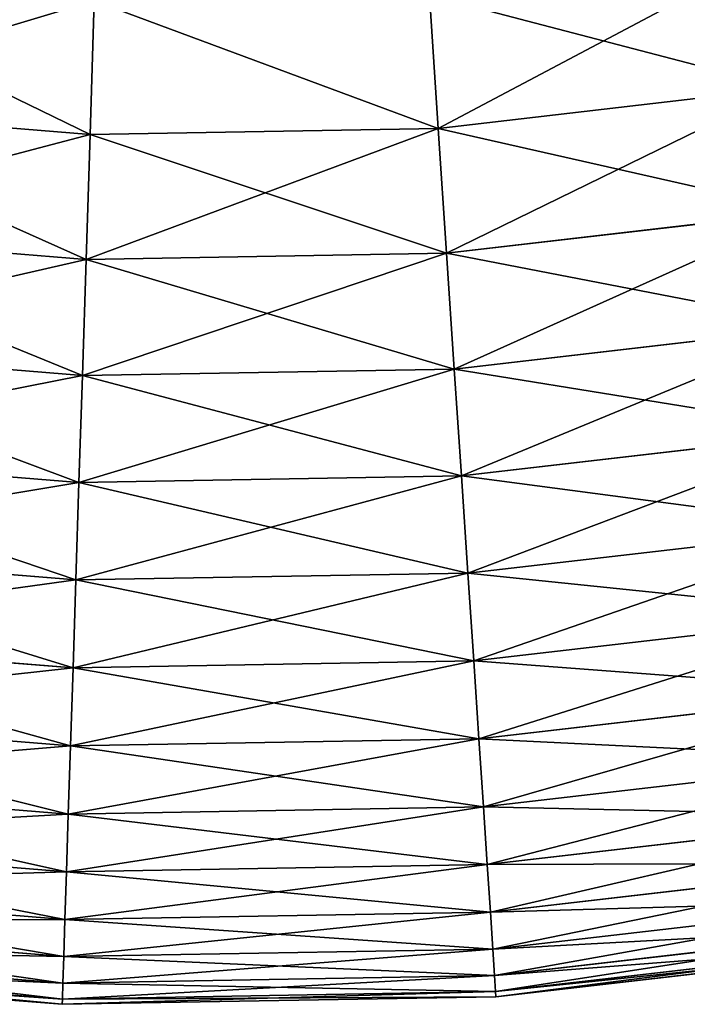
# Model space of a CAD drawing. Extents: x 5 to 965, y 4 to 104.
# Tile 282 of 656: x 483 to 491, y 4 to 15. Entities that reach past the tile are written whole.
import ezdxf

# ---------------------------------------------------------------- set-up
doc = ezdxf.new("R2010")
doc.units = 0
doc.layers.get('0').update_dxf_attribs({"color": 13, "linetype": 'CONTINUOUS'})

# ---------------------------------------------------------------- blocks, each defined once
blk = doc.blocks.new('COMPONENT_4')
for p, q in [((52.533, 11.423, 18.22), (52.633, 9.914, 20.155)), ((52.533, 11.423, 81.659), (52.633, 9.914, 79.725)), ((48.742, 11.357, 18.22), (48.694, 9.846, 20.155)), ((48.694, 9.846, 79.725), (48.742, 11.357, 81.659)), ((52.633, 9.914, 20.155), (56.547, 10.368, 20.155)), ((52.633, 9.914, 79.725), (56.547, 10.368, 79.725)), ((44.767, 10.165, 20.155), (48.694, 9.846, 20.155)), ((44.767, 10.165, 79.725), (48.694, 9.846, 79.725)), ((48.694, 9.846, 20.155), (48.648, 8.432, 22.161)), ((48.648, 8.432, 77.718), (48.694, 9.846, 79.725)), ((48.694, 9.846, 20.155), (52.633, 9.914, 20.155)), ((48.694, 9.846, 79.725), (52.633, 9.914, 79.725)), ((52.633, 9.914, 20.155), (52.727, 8.502, 22.161)), ((52.633, 9.914, 79.725), (52.727, 8.502, 77.718)), ((52.727, 8.502, 22.161), (56.778, 8.972, 22.161)), ((52.727, 8.502, 77.718), (56.778, 8.972, 77.718)), ((44.583, 8.762, 22.161), (48.648, 8.432, 22.161)), ((44.583, 8.762, 77.718), (48.648, 8.432, 77.718)), ((48.648, 8.432, 22.161), (52.727, 8.502, 22.161)), ((48.648, 8.432, 77.718), (52.727, 8.502, 77.718)), ((52.727, 8.502, 22.161), (52.814, 7.191, 24.235)), ((52.727, 8.502, 77.718), (52.814, 7.191, 75.645)), ((48.648, 8.432, 22.161), (48.607, 7.119, 24.235)), ((48.607, 7.119, 75.645), (48.648, 8.432, 77.718)), ((52.814, 7.191, 24.235), (56.994, 7.675, 24.235)), ((52.814, 7.191, 75.645), (56.994, 7.675, 75.645)), ((44.413, 7.459, 24.235), (48.607, 7.119, 24.235)), ((44.413, 7.459, 75.645), (48.607, 7.119, 75.645)), ((48.607, 7.119, 24.235), (52.814, 7.191, 24.235)), ((48.607, 7.119, 75.645), (52.814, 7.191, 75.645)), ((52.814, 7.191, 24.235), (52.894, 5.982, 26.37)), ((52.814, 7.191, 75.645), (52.894, 5.982, 73.51)), ((48.607, 7.119, 24.235), (48.568, 5.908, 26.37)), ((48.568, 5.908, 73.51), (48.607, 7.119, 75.645)), ((52.894, 5.982, 26.37), (57.192, 6.48, 26.37)), ((52.894, 5.982, 73.51), (57.192, 6.48, 73.51)), ((44.255, 6.258, 26.37), (48.568, 5.908, 26.37)), ((44.255, 6.258, 73.51), (48.568, 5.908, 73.51)), ((48.568, 5.908, 26.37), (48.533, 4.804, 28.562)), ((48.533, 4.804, 71.318), (48.568, 5.908, 73.51)), ((48.568, 5.908, 26.37), (52.894, 5.982, 26.37)), ((48.568, 5.908, 73.51), (52.894, 5.982, 73.51)), ((52.894, 5.982, 26.37), (52.967, 4.88, 28.562)), ((52.894, 5.982, 73.51), (52.967, 4.88, 71.318)), ((52.967, 4.88, 28.562), (57.373, 5.391, 28.562)), ((52.967, 4.88, 71.318), (57.373, 5.391, 71.318)), ((44.112, 5.163, 28.562), (48.533, 4.804, 28.562)), ((44.112, 5.163, 71.318), (48.533, 4.804, 71.318)), ((48.533, 4.804, 28.562), (48.501, 3.809, 30.806)), ((48.501, 3.809, 69.074), (48.533, 4.804, 71.318)), ((48.533, 4.804, 28.562), (52.967, 4.88, 28.562)), ((48.533, 4.804, 71.318), (52.967, 4.88, 71.318)), ((52.967, 4.88, 28.562), (53.033, 3.887, 30.806)), ((52.967, 4.88, 71.318), (53.033, 3.887, 69.074)), ((53.033, 3.887, 30.806), (57.536, 4.408, 30.806)), ((53.033, 3.887, 69.074), (57.536, 4.408, 69.074)), ((43.983, 4.175, 30.806), (48.501, 3.809, 30.806)), ((43.983, 4.175, 69.074), (48.501, 3.809, 69.074)), ((48.501, 3.809, 30.806), (48.473, 2.925, 33.095)), ((48.473, 2.925, 66.784), (48.501, 3.809, 69.074)), ((48.501, 3.809, 30.806), (53.033, 3.887, 30.806)), ((48.501, 3.809, 69.074), (53.033, 3.887, 69.074)), ((53.033, 3.887, 30.806), (53.092, 3.004, 33.095)), ((53.033, 3.887, 69.074), (53.092, 3.004, 66.784)), ((53.092, 3.004, 33.095), (57.68, 3.536, 33.095)), ((53.092, 3.004, 66.784), (57.68, 3.536, 66.784)), ((43.868, 3.299, 33.095), (48.473, 2.925, 33.095)), ((43.868, 3.299, 66.784), (48.473, 2.925, 66.784)), ((48.473, 2.925, 33.095), (48.448, 2.154, 35.426)), ((48.448, 2.154, 64.454), (48.473, 2.925, 66.784)), ((48.473, 2.925, 33.095), (53.092, 3.004, 33.095)), ((48.473, 2.925, 66.784), (53.092, 3.004, 66.784)), ((53.092, 3.004, 33.095), (53.143, 2.235, 35.426)), ((53.092, 3.004, 66.784), (53.143, 2.235, 64.454)), ((53.143, 2.235, 35.426), (57.807, 2.776, 35.426)), ((53.143, 2.235, 64.454), (57.807, 2.776, 64.454)), ((43.768, 2.534, 35.426), (48.448, 2.154, 35.426)), ((43.768, 2.534, 64.454), (48.448, 2.154, 64.454)), ((48.448, 2.154, 35.426), (53.143, 2.235, 35.426)), ((48.448, 2.154, 64.454), (53.143, 2.235, 64.454)), ((53.143, 2.235, 35.426), (53.186, 1.581, 37.791)), ((53.143, 2.235, 64.454), (53.186, 1.581, 62.089)), ((48.448, 2.154, 35.426), (48.427, 1.499, 37.791)), ((48.427, 1.499, 62.089), (48.448, 2.154, 64.454)), ((53.186, 1.581, 37.791), (57.914, 2.129, 37.791)), ((53.186, 1.581, 62.089), (57.914, 2.129, 62.089)), ((43.683, 1.885, 37.791), (48.427, 1.499, 37.791)), ((43.683, 1.885, 62.089), (48.427, 1.499, 62.089)), ((48.427, 1.499, 37.791), (53.186, 1.581, 37.791)), ((48.427, 1.499, 62.089), (53.186, 1.581, 62.089)), ((53.186, 1.581, 37.791), (53.222, 1.044, 40.185)), ((53.186, 1.581, 62.089), (53.222, 1.044, 59.694)), ((53.222, 1.044, 40.185), (58.002, 1.598, 40.185)), ((53.222, 1.044, 59.694), (58.002, 1.598, 59.694)), ((48.427, 1.499, 37.791), (48.41, 0.961, 40.185)), ((48.41, 0.961, 59.694), (48.427, 1.499, 62.089)), ((43.613, 1.351, 40.185), (48.41, 0.961, 40.185)), ((43.613, 1.351, 59.694), (48.41, 0.961, 59.694)), ((53.249, 0.625, 42.603), (58.071, 1.184, 42.603)), ((53.249, 0.625, 57.276), (58.071, 1.184, 57.276)), ((48.41, 0.961, 40.185), (53.222, 1.044, 40.185)), ((48.41, 0.961, 59.694), (53.222, 1.044, 59.694)), ((53.222, 1.044, 40.185), (53.249, 0.625, 42.603)), ((53.222, 1.044, 59.694), (53.249, 0.625, 57.276)), ((43.559, 0.934, 42.603), (48.397, 0.542, 42.603)), ((43.559, 0.934, 57.276), (48.397, 0.542, 57.276)), ((48.41, 0.961, 40.185), (48.397, 0.542, 42.603)), ((48.397, 0.542, 57.276), (48.41, 0.961, 59.694)), ((53.269, 0.325, 45.039), (58.12, 0.887, 45.039)), ((53.269, 0.325, 54.841), (58.12, 0.887, 54.841)), ((53.281, 0.144, 47.486), (58.15, 0.709, 47.486)), ((53.281, 0.144, 52.393), (58.15, 0.709, 52.393)), ((43.52, 0.636, 45.039), (48.387, 0.241, 45.039)), ((43.52, 0.636, 54.841), (48.387, 0.241, 54.841)), ((48.397, 0.542, 42.603), (53.249, 0.625, 42.603)), ((48.397, 0.542, 57.276), (53.249, 0.625, 57.276)), ((53.249, 0.625, 42.603), (53.269, 0.325, 45.039)), ((53.249, 0.625, 57.276), (53.269, 0.325, 54.841)), ((53.285, 0.084, 49.94), (58.16, 0.649, 49.94)), ((43.496, 0.457, 47.486), (48.381, 0.06, 47.486)), ((43.496, 0.457, 52.393), (48.381, 0.06, 52.393)), ((48.397, 0.542, 42.603), (48.387, 0.241, 45.039)), ((48.387, 0.241, 54.841), (48.397, 0.542, 57.276)), ((43.489, 0.397, 49.94), (48.379, 0, 49.94)), ((48.387, 0.241, 45.039), (48.381, 0.06, 47.486)), ((48.381, 0.06, 52.393), (48.387, 0.241, 54.841)), ((48.387, 0.241, 45.039), (53.269, 0.325, 45.039)), ((48.387, 0.241, 54.841), (53.269, 0.325, 54.841)), ((53.269, 0.325, 45.039), (53.281, 0.144, 47.486)), ((53.269, 0.325, 54.841), (53.281, 0.144, 52.393)), ((48.381, 0.06, 47.486), (53.281, 0.144, 47.486)), ((48.381, 0.06, 52.393), (53.281, 0.144, 52.393)), ((53.281, 0.144, 47.486), (53.285, 0.084, 49.94)), ((53.281, 0.144, 52.393), (53.285, 0.084, 49.94)), ((48.379, 0, 49.94), (53.285, 0.084, 49.94)), ((48.381, 0.06, 47.486), (48.379, 0, 49.94)), ((48.379, 0, 49.94), (48.381, 0.06, 52.393))]:
    blk.add_line(p, q)
mesh = blk.add_polyface()
corners = [(56.547, 10.368, 20.155), (52.533, 11.423, 18.22), (56.299, 11.859, 18.22), (52.633, 9.914, 20.155)]
mesh.append_faces([[corners[k] for k in face] for face in [(0, 1, 2), (1, 0, 3)]], dxfattribs={"vtx0": -1})
mesh = blk.add_polyface()
corners = [(56.299, 11.859, 81.659), (52.633, 9.914, 79.725), (56.547, 10.368, 79.725), (52.533, 11.423, 81.659)]
mesh.append_faces([[corners[k] for k in face] for face in [(0, 1, 2), (1, 0, 3)]], dxfattribs={"vtx0": -1})
mesh = blk.add_polyface()
corners = [(48.694, 9.846, 20.155), (44.963, 11.664, 18.22), (48.742, 11.357, 18.22), (44.767, 10.165, 20.155)]
mesh.append_faces([[corners[k] for k in face] for face in [(0, 1, 2), (1, 0, 3)]], dxfattribs={"vtx0": -1})
mesh = blk.add_polyface()
corners = [(48.742, 11.357, 81.659), (44.767, 10.165, 79.725), (48.694, 9.846, 79.725), (44.963, 11.664, 81.659)]
mesh.append_faces([[corners[k] for k in face] for face in [(0, 1, 2), (1, 0, 3)]], dxfattribs={"vtx0": -1})
mesh = blk.add_polyface()
corners = [(52.633, 9.914, 20.155), (48.742, 11.357, 18.22), (52.533, 11.423, 18.22), (48.694, 9.846, 20.155)]
mesh.append_faces([[corners[k] for k in face] for face in [(0, 1, 2), (1, 0, 3)]], dxfattribs={"vtx0": -1})
mesh = blk.add_polyface()
corners = [(52.633, 9.914, 79.725), (48.742, 11.357, 81.659), (48.694, 9.846, 79.725), (52.533, 11.423, 81.659)]
mesh.append_faces([[corners[k] for k in face] for face in [(0, 1, 2), (1, 0, 3)]], dxfattribs={"vtx0": -1})
mesh = blk.add_polyface()
corners = [(56.778, 8.972, 22.161), (52.633, 9.914, 20.155), (56.547, 10.368, 20.155), (52.727, 8.502, 22.161)]
mesh.append_faces([[corners[k] for k in face] for face in [(0, 1, 2), (1, 0, 3)]], dxfattribs={"vtx0": -1})
mesh = blk.add_polyface()
corners = [(56.547, 10.368, 79.725), (52.727, 8.502, 77.718), (56.778, 8.972, 77.718), (52.633, 9.914, 79.725)]
mesh.append_faces([[corners[k] for k in face] for face in [(0, 1, 2), (1, 0, 3)]], dxfattribs={"vtx0": -1})
mesh = blk.add_polyface()
corners = [(48.648, 8.432, 22.161), (44.767, 10.165, 20.155), (48.694, 9.846, 20.155), (44.583, 8.762, 22.161)]
mesh.append_faces([[corners[k] for k in face] for face in [(0, 1, 2), (1, 0, 3)]], dxfattribs={"vtx0": -1})
mesh = blk.add_polyface()
corners = [(48.694, 9.846, 79.725), (44.583, 8.762, 77.718), (48.648, 8.432, 77.718), (44.767, 10.165, 79.725)]
mesh.append_faces([[corners[k] for k in face] for face in [(0, 1, 2), (1, 0, 3)]], dxfattribs={"vtx0": -1})
mesh = blk.add_polyface()
corners = [(52.727, 8.502, 22.161), (48.694, 9.846, 20.155), (52.633, 9.914, 20.155), (48.648, 8.432, 22.161)]
mesh.append_faces([[corners[k] for k in face] for face in [(0, 1, 2), (1, 0, 3)]], dxfattribs={"vtx0": -1})
mesh = blk.add_polyface()
corners = [(52.633, 9.914, 79.725), (48.648, 8.432, 77.718), (52.727, 8.502, 77.718), (48.694, 9.846, 79.725)]
mesh.append_faces([[corners[k] for k in face] for face in [(0, 1, 2), (1, 0, 3)]], dxfattribs={"vtx0": -1})
mesh = blk.add_polyface()
corners = [(56.994, 7.675, 24.235), (52.727, 8.502, 22.161), (56.778, 8.972, 22.161), (52.814, 7.191, 24.235)]
mesh.append_faces([[corners[k] for k in face] for face in [(0, 1, 2), (1, 0, 3)]], dxfattribs={"vtx0": -1})
mesh = blk.add_polyface()
corners = [(56.778, 8.972, 77.718), (52.814, 7.191, 75.645), (56.994, 7.675, 75.645), (52.727, 8.502, 77.718)]
mesh.append_faces([[corners[k] for k in face] for face in [(0, 1, 2), (1, 0, 3)]], dxfattribs={"vtx0": -1})
mesh = blk.add_polyface()
corners = [(48.607, 7.119, 24.235), (44.583, 8.762, 22.161), (48.648, 8.432, 22.161), (44.413, 7.459, 24.235)]
mesh.append_faces([[corners[k] for k in face] for face in [(0, 1, 2), (1, 0, 3)]], dxfattribs={"vtx0": -1})
mesh = blk.add_polyface()
corners = [(48.648, 8.432, 77.718), (44.413, 7.459, 75.645), (48.607, 7.119, 75.645), (44.583, 8.762, 77.718)]
mesh.append_faces([[corners[k] for k in face] for face in [(0, 1, 2), (1, 0, 3)]], dxfattribs={"vtx0": -1})
mesh = blk.add_polyface()
corners = [(52.814, 7.191, 24.235), (48.648, 8.432, 22.161), (52.727, 8.502, 22.161), (48.607, 7.119, 24.235)]
mesh.append_faces([[corners[k] for k in face] for face in [(0, 1, 2), (1, 0, 3)]], dxfattribs={"vtx0": -1})
mesh = blk.add_polyface()
corners = [(52.727, 8.502, 77.718), (48.607, 7.119, 75.645), (52.814, 7.191, 75.645), (48.648, 8.432, 77.718)]
mesh.append_faces([[corners[k] for k in face] for face in [(0, 1, 2), (1, 0, 3)]], dxfattribs={"vtx0": -1})
mesh = blk.add_polyface()
corners = [(57.192, 6.48, 26.37), (52.814, 7.191, 24.235), (56.994, 7.675, 24.235), (52.894, 5.982, 26.37)]
mesh.append_faces([[corners[k] for k in face] for face in [(0, 1, 2), (1, 0, 3)]], dxfattribs={"vtx0": -1})
mesh = blk.add_polyface()
corners = [(56.994, 7.675, 75.645), (52.894, 5.982, 73.51), (57.192, 6.48, 73.51), (52.814, 7.191, 75.645)]
mesh.append_faces([[corners[k] for k in face] for face in [(0, 1, 2), (1, 0, 3)]], dxfattribs={"vtx0": -1})
mesh = blk.add_polyface()
corners = [(48.568, 5.908, 26.37), (44.413, 7.459, 24.235), (48.607, 7.119, 24.235), (44.255, 6.258, 26.37)]
mesh.append_faces([[corners[k] for k in face] for face in [(0, 1, 2), (1, 0, 3)]], dxfattribs={"vtx0": -1})
mesh = blk.add_polyface()
corners = [(48.607, 7.119, 75.645), (44.255, 6.258, 73.51), (48.568, 5.908, 73.51), (44.413, 7.459, 75.645)]
mesh.append_faces([[corners[k] for k in face] for face in [(0, 1, 2), (1, 0, 3)]], dxfattribs={"vtx0": -1})
mesh = blk.add_polyface()
corners = [(52.894, 5.982, 26.37), (48.607, 7.119, 24.235), (52.814, 7.191, 24.235), (48.568, 5.908, 26.37)]
mesh.append_faces([[corners[k] for k in face] for face in [(0, 1, 2), (1, 0, 3)]], dxfattribs={"vtx0": -1})
mesh = blk.add_polyface()
corners = [(52.814, 7.191, 75.645), (48.568, 5.908, 73.51), (52.894, 5.982, 73.51), (48.607, 7.119, 75.645)]
mesh.append_faces([[corners[k] for k in face] for face in [(0, 1, 2), (1, 0, 3)]], dxfattribs={"vtx0": -1})
mesh = blk.add_polyface()
corners = [(57.373, 5.391, 28.562), (52.894, 5.982, 26.37), (57.192, 6.48, 26.37), (52.967, 4.88, 28.562)]
mesh.append_faces([[corners[k] for k in face] for face in [(0, 1, 2), (1, 0, 3)]], dxfattribs={"vtx0": -1})
mesh = blk.add_polyface()
corners = [(57.192, 6.48, 73.51), (52.967, 4.88, 71.318), (57.373, 5.391, 71.318), (52.894, 5.982, 73.51)]
mesh.append_faces([[corners[k] for k in face] for face in [(0, 1, 2), (1, 0, 3)]], dxfattribs={"vtx0": -1})
mesh = blk.add_polyface()
corners = [(48.533, 4.804, 28.562), (44.255, 6.258, 26.37), (48.568, 5.908, 26.37), (44.112, 5.163, 28.562)]
mesh.append_faces([[corners[k] for k in face] for face in [(0, 1, 2), (1, 0, 3)]], dxfattribs={"vtx0": -1})
mesh = blk.add_polyface()
corners = [(48.568, 5.908, 73.51), (44.112, 5.163, 71.318), (48.533, 4.804, 71.318), (44.255, 6.258, 73.51)]
mesh.append_faces([[corners[k] for k in face] for face in [(0, 1, 2), (1, 0, 3)]], dxfattribs={"vtx0": -1})
mesh = blk.add_polyface()
corners = [(52.967, 4.88, 28.562), (48.568, 5.908, 26.37), (52.894, 5.982, 26.37), (48.533, 4.804, 28.562)]
mesh.append_faces([[corners[k] for k in face] for face in [(0, 1, 2), (1, 0, 3)]], dxfattribs={"vtx0": -1})
mesh = blk.add_polyface()
corners = [(52.894, 5.982, 73.51), (48.533, 4.804, 71.318), (52.967, 4.88, 71.318), (48.568, 5.908, 73.51)]
mesh.append_faces([[corners[k] for k in face] for face in [(0, 1, 2), (1, 0, 3)]], dxfattribs={"vtx0": -1})
mesh = blk.add_polyface()
corners = [(57.536, 4.408, 30.806), (52.967, 4.88, 28.562), (57.373, 5.391, 28.562), (53.033, 3.887, 30.806)]
mesh.append_faces([[corners[k] for k in face] for face in [(0, 1, 2), (1, 0, 3)]], dxfattribs={"vtx0": -1})
mesh = blk.add_polyface()
corners = [(57.373, 5.391, 71.318), (53.033, 3.887, 69.074), (57.536, 4.408, 69.074), (52.967, 4.88, 71.318)]
mesh.append_faces([[corners[k] for k in face] for face in [(0, 1, 2), (1, 0, 3)]], dxfattribs={"vtx0": -1})
mesh = blk.add_polyface()
corners = [(48.501, 3.809, 30.806), (44.112, 5.163, 28.562), (48.533, 4.804, 28.562), (43.983, 4.175, 30.806)]
mesh.append_faces([[corners[k] for k in face] for face in [(0, 1, 2), (1, 0, 3)]], dxfattribs={"vtx0": -1})
mesh = blk.add_polyface()
corners = [(48.533, 4.804, 71.318), (43.983, 4.175, 69.074), (48.501, 3.809, 69.074), (44.112, 5.163, 71.318)]
mesh.append_faces([[corners[k] for k in face] for face in [(0, 1, 2), (1, 0, 3)]], dxfattribs={"vtx0": -1})
mesh = blk.add_polyface()
corners = [(53.033, 3.887, 30.806), (48.533, 4.804, 28.562), (52.967, 4.88, 28.562), (48.501, 3.809, 30.806)]
mesh.append_faces([[corners[k] for k in face] for face in [(0, 1, 2), (1, 0, 3)]], dxfattribs={"vtx0": -1})
mesh = blk.add_polyface()
corners = [(52.967, 4.88, 71.318), (48.501, 3.809, 69.074), (53.033, 3.887, 69.074), (48.533, 4.804, 71.318)]
mesh.append_faces([[corners[k] for k in face] for face in [(0, 1, 2), (1, 0, 3)]], dxfattribs={"vtx0": -1})
mesh = blk.add_polyface()
corners = [(57.68, 3.536, 33.095), (53.033, 3.887, 30.806), (57.536, 4.408, 30.806), (53.092, 3.004, 33.095)]
mesh.append_faces([[corners[k] for k in face] for face in [(0, 1, 2), (1, 0, 3)]], dxfattribs={"vtx0": -1})
mesh = blk.add_polyface()
corners = [(57.536, 4.408, 69.074), (53.092, 3.004, 66.784), (57.68, 3.536, 66.784), (53.033, 3.887, 69.074)]
mesh.append_faces([[corners[k] for k in face] for face in [(0, 1, 2), (1, 0, 3)]], dxfattribs={"vtx0": -1})
mesh = blk.add_polyface()
corners = [(48.473, 2.925, 33.095), (43.983, 4.175, 30.806), (48.501, 3.809, 30.806), (43.868, 3.299, 33.095)]
mesh.append_faces([[corners[k] for k in face] for face in [(0, 1, 2), (1, 0, 3)]], dxfattribs={"vtx0": -1})
mesh = blk.add_polyface()
corners = [(48.501, 3.809, 69.074), (43.868, 3.299, 66.784), (48.473, 2.925, 66.784), (43.983, 4.175, 69.074)]
mesh.append_faces([[corners[k] for k in face] for face in [(0, 1, 2), (1, 0, 3)]], dxfattribs={"vtx0": -1})
mesh = blk.add_polyface()
corners = [(53.092, 3.004, 33.095), (48.501, 3.809, 30.806), (53.033, 3.887, 30.806), (48.473, 2.925, 33.095)]
mesh.append_faces([[corners[k] for k in face] for face in [(0, 1, 2), (1, 0, 3)]], dxfattribs={"vtx0": -1})
mesh = blk.add_polyface()
corners = [(53.033, 3.887, 69.074), (48.473, 2.925, 66.784), (53.092, 3.004, 66.784), (48.501, 3.809, 69.074)]
mesh.append_faces([[corners[k] for k in face] for face in [(0, 1, 2), (1, 0, 3)]], dxfattribs={"vtx0": -1})
mesh = blk.add_polyface()
corners = [(57.807, 2.776, 35.426), (53.092, 3.004, 33.095), (57.68, 3.536, 33.095), (53.143, 2.235, 35.426)]
mesh.append_faces([[corners[k] for k in face] for face in [(0, 1, 2), (1, 0, 3)]], dxfattribs={"vtx0": -1})
mesh = blk.add_polyface()
corners = [(57.68, 3.536, 66.784), (53.143, 2.235, 64.454), (57.807, 2.776, 64.454), (53.092, 3.004, 66.784)]
mesh.append_faces([[corners[k] for k in face] for face in [(0, 1, 2), (1, 0, 3)]], dxfattribs={"vtx0": -1})
mesh = blk.add_polyface()
corners = [(48.448, 2.154, 35.426), (43.868, 3.299, 33.095), (48.473, 2.925, 33.095), (43.768, 2.534, 35.426)]
mesh.append_faces([[corners[k] for k in face] for face in [(0, 1, 2), (1, 0, 3)]], dxfattribs={"vtx0": -1})
mesh = blk.add_polyface()
corners = [(48.473, 2.925, 66.784), (43.768, 2.534, 64.454), (48.448, 2.154, 64.454), (43.868, 3.299, 66.784)]
mesh.append_faces([[corners[k] for k in face] for face in [(0, 1, 2), (1, 0, 3)]], dxfattribs={"vtx0": -1})
mesh = blk.add_polyface()
corners = [(53.143, 2.235, 35.426), (48.473, 2.925, 33.095), (53.092, 3.004, 33.095), (48.448, 2.154, 35.426)]
mesh.append_faces([[corners[k] for k in face] for face in [(0, 1, 2), (1, 0, 3)]], dxfattribs={"vtx0": -1})
mesh = blk.add_polyface()
corners = [(53.092, 3.004, 66.784), (48.448, 2.154, 64.454), (53.143, 2.235, 64.454), (48.473, 2.925, 66.784)]
mesh.append_faces([[corners[k] for k in face] for face in [(0, 1, 2), (1, 0, 3)]], dxfattribs={"vtx0": -1})
mesh = blk.add_polyface()
corners = [(57.914, 2.129, 37.791), (53.143, 2.235, 35.426), (57.807, 2.776, 35.426), (53.186, 1.581, 37.791)]
mesh.append_faces([[corners[k] for k in face] for face in [(0, 1, 2), (1, 0, 3)]], dxfattribs={"vtx0": -1})
mesh = blk.add_polyface()
corners = [(57.807, 2.776, 64.454), (53.186, 1.581, 62.089), (57.914, 2.129, 62.089), (53.143, 2.235, 64.454)]
mesh.append_faces([[corners[k] for k in face] for face in [(0, 1, 2), (1, 0, 3)]], dxfattribs={"vtx0": -1})
mesh = blk.add_polyface()
corners = [(48.427, 1.499, 37.791), (43.768, 2.534, 35.426), (48.448, 2.154, 35.426), (43.683, 1.885, 37.791)]
mesh.append_faces([[corners[k] for k in face] for face in [(0, 1, 2), (1, 0, 3)]], dxfattribs={"vtx0": -1})
mesh = blk.add_polyface()
corners = [(48.448, 2.154, 64.454), (43.683, 1.885, 62.089), (48.427, 1.499, 62.089), (43.768, 2.534, 64.454)]
mesh.append_faces([[corners[k] for k in face] for face in [(0, 1, 2), (1, 0, 3)]], dxfattribs={"vtx0": -1})
mesh = blk.add_polyface()
corners = [(53.186, 1.581, 37.791), (48.448, 2.154, 35.426), (53.143, 2.235, 35.426), (48.427, 1.499, 37.791)]
mesh.append_faces([[corners[k] for k in face] for face in [(0, 1, 2), (1, 0, 3)]], dxfattribs={"vtx0": -1})
mesh = blk.add_polyface()
corners = [(53.143, 2.235, 64.454), (48.427, 1.499, 62.089), (53.186, 1.581, 62.089), (48.448, 2.154, 64.454)]
mesh.append_faces([[corners[k] for k in face] for face in [(0, 1, 2), (1, 0, 3)]], dxfattribs={"vtx0": -1})
mesh = blk.add_polyface()
corners = [(58.002, 1.598, 40.185), (53.186, 1.581, 37.791), (57.914, 2.129, 37.791), (53.222, 1.044, 40.185)]
mesh.append_faces([[corners[k] for k in face] for face in [(0, 1, 2), (1, 0, 3)]], dxfattribs={"vtx0": -1})
mesh = blk.add_polyface()
corners = [(57.914, 2.129, 62.089), (53.222, 1.044, 59.694), (58.002, 1.598, 59.694), (53.186, 1.581, 62.089)]
mesh.append_faces([[corners[k] for k in face] for face in [(0, 1, 2), (1, 0, 3)]], dxfattribs={"vtx0": -1})
mesh = blk.add_polyface()
corners = [(48.41, 0.961, 40.185), (43.683, 1.885, 37.791), (48.427, 1.499, 37.791), (43.613, 1.351, 40.185)]
mesh.append_faces([[corners[k] for k in face] for face in [(0, 1, 2), (1, 0, 3)]], dxfattribs={"vtx0": -1})
mesh = blk.add_polyface()
corners = [(48.427, 1.499, 62.089), (43.613, 1.351, 59.694), (48.41, 0.961, 59.694), (43.683, 1.885, 62.089)]
mesh.append_faces([[corners[k] for k in face] for face in [(0, 1, 2), (1, 0, 3)]], dxfattribs={"vtx0": -1})
mesh = blk.add_polyface()
corners = [(53.222, 1.044, 40.185), (48.427, 1.499, 37.791), (53.186, 1.581, 37.791), (48.41, 0.961, 40.185)]
mesh.append_faces([[corners[k] for k in face] for face in [(0, 1, 2), (1, 0, 3)]], dxfattribs={"vtx0": -1})
mesh = blk.add_polyface()
corners = [(53.186, 1.581, 62.089), (48.41, 0.961, 59.694), (53.222, 1.044, 59.694), (48.427, 1.499, 62.089)]
mesh.append_faces([[corners[k] for k in face] for face in [(0, 1, 2), (1, 0, 3)]], dxfattribs={"vtx0": -1})
mesh = blk.add_polyface()
corners = [(58.071, 1.184, 42.603), (53.222, 1.044, 40.185), (58.002, 1.598, 40.185), (53.249, 0.625, 42.603)]
mesh.append_faces([[corners[k] for k in face] for face in [(0, 1, 2), (1, 0, 3)]], dxfattribs={"vtx0": -1})
mesh = blk.add_polyface()
corners = [(58.002, 1.598, 59.694), (53.249, 0.625, 57.276), (58.071, 1.184, 57.276), (53.222, 1.044, 59.694)]
mesh.append_faces([[corners[k] for k in face] for face in [(0, 1, 2), (1, 0, 3)]], dxfattribs={"vtx0": -1})
mesh = blk.add_polyface()
corners = [(48.397, 0.542, 42.603), (43.613, 1.351, 40.185), (48.41, 0.961, 40.185), (43.559, 0.934, 42.603)]
mesh.append_faces([[corners[k] for k in face] for face in [(0, 1, 2), (1, 0, 3)]], dxfattribs={"vtx0": -1})
mesh = blk.add_polyface()
corners = [(48.41, 0.961, 59.694), (43.559, 0.934, 57.276), (48.397, 0.542, 57.276), (43.613, 1.351, 59.694)]
mesh.append_faces([[corners[k] for k in face] for face in [(0, 1, 2), (1, 0, 3)]], dxfattribs={"vtx0": -1})
mesh = blk.add_polyface()
corners = [(58.12, 0.887, 45.039), (53.249, 0.625, 42.603), (58.071, 1.184, 42.603), (53.269, 0.325, 45.039)]
mesh.append_faces([[corners[k] for k in face] for face in [(0, 1, 2), (1, 0, 3)]], dxfattribs={"vtx0": -1})
mesh = blk.add_polyface()
corners = [(58.071, 1.184, 57.276), (53.269, 0.325, 54.841), (58.12, 0.887, 54.841), (53.249, 0.625, 57.276)]
mesh.append_faces([[corners[k] for k in face] for face in [(0, 1, 2), (1, 0, 3)]], dxfattribs={"vtx0": -1})
mesh = blk.add_polyface()
corners = [(53.249, 0.625, 42.603), (48.41, 0.961, 40.185), (53.222, 1.044, 40.185), (48.397, 0.542, 42.603)]
mesh.append_faces([[corners[k] for k in face] for face in [(0, 1, 2), (1, 0, 3)]], dxfattribs={"vtx0": -1})
mesh = blk.add_polyface()
corners = [(53.222, 1.044, 59.694), (48.397, 0.542, 57.276), (53.249, 0.625, 57.276), (48.41, 0.961, 59.694)]
mesh.append_faces([[corners[k] for k in face] for face in [(0, 1, 2), (1, 0, 3)]], dxfattribs={"vtx0": -1})
mesh = blk.add_polyface()
corners = [(48.387, 0.241, 45.039), (43.559, 0.934, 42.603), (48.397, 0.542, 42.603), (43.52, 0.636, 45.039)]
mesh.append_faces([[corners[k] for k in face] for face in [(0, 1, 2), (1, 0, 3)]], dxfattribs={"vtx0": -1})
mesh = blk.add_polyface()
corners = [(48.397, 0.542, 57.276), (43.52, 0.636, 54.841), (48.387, 0.241, 54.841), (43.559, 0.934, 57.276)]
mesh.append_faces([[corners[k] for k in face] for face in [(0, 1, 2), (1, 0, 3)]], dxfattribs={"vtx0": -1})
mesh = blk.add_polyface()
corners = [(58.15, 0.709, 47.486), (53.269, 0.325, 45.039), (58.12, 0.887, 45.039), (53.281, 0.144, 47.486)]
mesh.append_faces([[corners[k] for k in face] for face in [(0, 1, 2), (1, 0, 3)]], dxfattribs={"vtx0": -1})
mesh = blk.add_polyface()
corners = [(58.12, 0.887, 54.841), (53.281, 0.144, 52.393), (58.15, 0.709, 52.393), (53.269, 0.325, 54.841)]
mesh.append_faces([[corners[k] for k in face] for face in [(0, 1, 2), (1, 0, 3)]], dxfattribs={"vtx0": -1})
mesh = blk.add_polyface()
corners = [(58.16, 0.649, 49.94), (53.281, 0.144, 47.486), (58.15, 0.709, 47.486), (53.285, 0.084, 49.94)]
mesh.append_faces([[corners[k] for k in face] for face in [(0, 1, 2), (1, 0, 3)]], dxfattribs={"vtx0": -1})
mesh = blk.add_polyface()
corners = [(58.15, 0.709, 52.393), (53.285, 0.084, 49.94), (58.16, 0.649, 49.94), (53.281, 0.144, 52.393)]
mesh.append_faces([[corners[k] for k in face] for face in [(0, 1, 2), (1, 0, 3)]], dxfattribs={"vtx0": -1})
mesh = blk.add_polyface()
corners = [(48.381, 0.06, 47.486), (43.52, 0.636, 45.039), (48.387, 0.241, 45.039), (43.496, 0.457, 47.486)]
mesh.append_faces([[corners[k] for k in face] for face in [(0, 1, 2), (1, 0, 3)]], dxfattribs={"vtx0": -1})
mesh = blk.add_polyface()
corners = [(48.387, 0.241, 54.841), (43.496, 0.457, 52.393), (48.381, 0.06, 52.393), (43.52, 0.636, 54.841)]
mesh.append_faces([[corners[k] for k in face] for face in [(0, 1, 2), (1, 0, 3)]], dxfattribs={"vtx0": -1})
mesh = blk.add_polyface()
corners = [(53.269, 0.325, 45.039), (48.397, 0.542, 42.603), (53.249, 0.625, 42.603), (48.387, 0.241, 45.039)]
mesh.append_faces([[corners[k] for k in face] for face in [(0, 1, 2), (1, 0, 3)]], dxfattribs={"vtx0": -1})
mesh = blk.add_polyface()
corners = [(53.249, 0.625, 57.276), (48.387, 0.241, 54.841), (53.269, 0.325, 54.841), (48.397, 0.542, 57.276)]
mesh.append_faces([[corners[k] for k in face] for face in [(0, 1, 2), (1, 0, 3)]], dxfattribs={"vtx0": -1})
mesh = blk.add_polyface()
corners = [(48.379, 0, 49.94), (43.496, 0.457, 47.486), (48.381, 0.06, 47.486), (43.489, 0.397, 49.94)]
mesh.append_faces([[corners[k] for k in face] for face in [(0, 1, 2), (1, 0, 3)]], dxfattribs={"vtx0": -1})
mesh = blk.add_polyface()
corners = [(48.381, 0.06, 52.393), (43.489, 0.397, 49.94), (48.379, 0, 49.94), (43.496, 0.457, 52.393)]
mesh.append_faces([[corners[k] for k in face] for face in [(0, 1, 2), (1, 0, 3)]], dxfattribs={"vtx0": -1})
mesh = blk.add_polyface()
corners = [(53.281, 0.144, 47.486), (48.387, 0.241, 45.039), (53.269, 0.325, 45.039), (48.381, 0.06, 47.486)]
mesh.append_faces([[corners[k] for k in face] for face in [(0, 1, 2), (1, 0, 3)]], dxfattribs={"vtx0": -1})
mesh = blk.add_polyface()
corners = [(53.269, 0.325, 54.841), (48.381, 0.06, 52.393), (53.281, 0.144, 52.393), (48.387, 0.241, 54.841)]
mesh.append_faces([[corners[k] for k in face] for face in [(0, 1, 2), (1, 0, 3)]], dxfattribs={"vtx0": -1})
mesh = blk.add_polyface()
corners = [(53.285, 0.084, 49.94), (48.381, 0.06, 47.486), (53.281, 0.144, 47.486), (48.379, 0, 49.94)]
mesh.append_faces([[corners[k] for k in face] for face in [(0, 1, 2), (1, 0, 3)]], dxfattribs={"vtx0": -1})
mesh = blk.add_polyface()
corners = [(53.281, 0.144, 52.393), (48.379, 0, 49.94), (53.285, 0.084, 49.94), (48.381, 0.06, 52.393)]
mesh.append_faces([[corners[k] for k in face] for face in [(0, 1, 2), (1, 0, 3)]], dxfattribs={"vtx0": -1})
blk = doc.blocks.new('COMPONENT_5')
blk.add_blockref('COMPONENT_4', (0, 0))
blk = doc.blocks.new('GROUP_9')
blk.add_blockref('COMPONENT_5', (350, 0))
blk = doc.blocks.new('GROUP_14')
blk.add_blockref('GROUP_9', (79.918, 0))

msp = doc.modelspace()

# ---------------------------------------------------------------- block references
msp.add_blockref('GROUP_14', (5.361, 3.573, 2.908))

doc.saveas('drawing.dxf')
